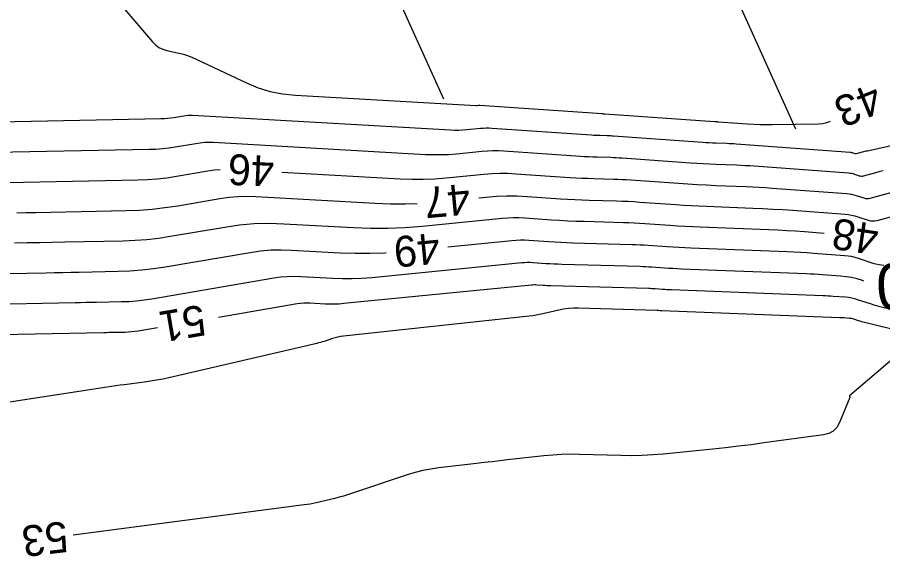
# Model space of a CAD drawing. Extents: x 2384780 to 2405861, y 547869 to 573706.
# Drawn here: x 2390042.5 to 2390098.5, y 552502.2 to 552537.2 of the extents above; entities that cross this region are included whole.
import ezdxf

# ---------------------------------------------------------------- set-up
doc = ezdxf.new("R2010")
doc.units = 0
for name, color, linetype in [('Old_Level_60', 7, 'Continuous'), ('Old_Level_61', 7, 'Continuous'), ('Prop Buffer Zone 1', 7, 'Continuous'), ('Prop Buffer Zone 2', 7, 'Continuous')]:
    doc.layers.add(name, color=color, linetype=linetype)

msp = doc.modelspace()

# ---------------------------------------------------------------- linework, layer by layer
at = {"layer": 'Old_Level_60'}
for points in [[(2390045.25325, 552542.6145), (2390051.23925, 552535.585), (2390051.4325, 552535.3905), (2390051.649, 552535.2345), (2390051.8885, 552535.11675), (2390052.151, 552535.03725), (2390053.046, 552534.84075), (2390053.236, 552534.79325), (2390053.4225, 552534.73575), (2390053.6055, 552534.66775), (2390053.78525, 552534.58975), (2390057.30825, 552532.93775), (2390058.073, 552532.622), (2390058.857, 552532.383), (2390059.66025, 552532.22075), (2390060.48325, 552532.135), (2390072.1665, 552531.47075), (2390072.19275, 552531.46975), (2390072.21875, 552531.46975), (2390072.245, 552531.47075), (2390072.271, 552531.47275), (2390072.35625, 552531.48125), (2390072.3745, 552531.48275), (2390072.39275, 552531.48325), (2390072.411, 552531.48325), (2390072.42925, 552531.4825), (2390080.36275, 552530.9395), (2390080.379, 552530.93825), (2390080.39525, 552530.9375), (2390080.4115, 552530.93675), (2390080.42775, 552530.93625), (2390080.481, 552530.93475), (2390080.4925, 552530.9345), (2390080.50375, 552530.934), (2390080.51525, 552530.93325), (2390080.5265, 552530.9325), (2390087.6275, 552530.42825), (2390087.6525, 552530.42675), (2390087.67725, 552530.42525), (2390087.70225, 552530.424), (2390087.72725, 552530.42275), (2390087.809, 552530.41975), (2390087.8265, 552530.419), (2390087.844, 552530.418), (2390087.8615, 552530.417), (2390087.87875, 552530.41575), (2390089.775, 552530.27525), (2390090.1815, 552530.24975), (2390090.588, 552530.2335), (2390090.995, 552530.22625), (2390091.40225, 552530.22825), (2390094.369, 552530.27575), (2390094.64625, 552530.29975), (2390094.91125, 552530.3625), (2390095.15575, 552530.461)], [(2390038.079, 552530.3515), (2390051.799, 552530.61675), (2390052.00125, 552530.6245), (2390052.20275, 552530.63975), (2390052.4035, 552530.6625), (2390052.60375, 552530.69275), (2390053.25625, 552530.80425), (2390053.39625, 552530.82425), (2390053.53675, 552530.836), (2390053.67775, 552530.84), (2390053.81925, 552530.836), (2390070.53675, 552529.88525), (2390070.80275, 552529.87525), (2390071.0685, 552529.8755), (2390071.33425, 552529.88625), (2390071.5995, 552529.9075), (2390072.466, 552529.993), (2390072.65175, 552530.0075), (2390072.8375, 552530.01425), (2390073.0235, 552530.013), (2390073.2095, 552530.00425), (2390079.6595, 552529.56275), (2390079.80125, 552529.55375), (2390079.94275, 552529.54625), (2390080.0845, 552529.54025), (2390080.22625, 552529.5355), (2390080.6895, 552529.5225), (2390080.78875, 552529.51925), (2390080.888, 552529.51475), (2390080.98725, 552529.50925), (2390081.08625, 552529.50275), (2390086.8525, 552529.0935), (2390087.06975, 552529.079), (2390087.28725, 552529.066), (2390087.5045, 552529.055), (2390087.72225, 552529.04575), (2390088.433, 552529.01825), (2390088.58525, 552529.0115), (2390088.7375, 552529.00375), (2390088.8895, 552528.9945), (2390089.04175, 552528.98375), (2390096.43325, 552528.43625), (2390096.47475, 552528.432), (2390096.516, 552528.425), (2390096.5565, 552528.4155), (2390096.59675, 552528.4035), (2390096.72675, 552528.36025), (2390096.75475, 552528.353), (2390096.783, 552528.35), (2390096.811, 552528.35125), (2390096.8395, 552528.35675), (2390097.2185, 552528.4585), (2390097.29975, 552528.47975), (2390097.3815, 552528.50025), (2390097.46325, 552528.51975), (2390097.54525, 552528.5385), (2390103.19, 552529.7935)], [(2390041.80525, 552526.47925), (2390050.2785, 552526.64325), (2390050.907, 552526.667), (2390051.533, 552526.7145), (2390052.157, 552526.78525), (2390052.779, 552526.8795), (2390054.8065, 552527.22575), (2390055.2415, 552527.2875), (2390055.61925, 552527.3195)], [(2390059.61375, 552527.15), (2390067.27725, 552526.71425), (2390068.023, 552526.68625), (2390068.768, 552526.68725), (2390069.5125, 552526.7175), (2390070.2565, 552526.7765), (2390072.6855, 552527.0165), (2390073.206, 552527.057), (2390073.727, 552527.07575), (2390074.2485, 552527.07275), (2390074.77, 552527.048), (2390078.25325, 552526.8095), (2390078.6455, 552526.78475), (2390079.038, 552526.76375), (2390079.4305, 552526.747), (2390079.82325, 552526.734), (2390081.10675, 552526.698), (2390081.38175, 552526.68875), (2390081.6565, 552526.67675), (2390081.93125, 552526.6615), (2390082.20575, 552526.6435), (2390085.30275, 552526.42375), (2390085.9045, 552526.38325), (2390086.50675, 552526.348), (2390087.10925, 552526.31725), (2390087.71175, 552526.2915), (2390089.681, 552526.21525), (2390090.103, 552526.197), (2390090.5245, 552526.175), (2390090.946, 552526.14925), (2390091.36725, 552526.12), (2390096.20675, 552525.7615), (2390096.36225, 552525.74525), (2390096.516, 552525.7195), (2390096.66775, 552525.684), (2390096.8175, 552525.63925), (2390097.30375, 552525.477), (2390097.40825, 552525.45), (2390097.51325, 552525.439), (2390097.6185, 552525.44375), (2390097.7245, 552525.46425), (2390099.1405, 552525.844)], [(2390042.42975, 552524.519), (2390043.049, 552524.53125), (2390043.66825, 552524.54325), (2390049.51825, 552524.65625), (2390050.35975, 552524.68825), (2390051.19825, 552524.75175), (2390052.034, 552524.8465), (2390052.8665, 552524.97275), (2390055.5815, 552525.43625), (2390056.16425, 552525.519), (2390056.74875, 552525.5685), (2390057.33525, 552525.585), (2390057.9235, 552525.568), (2390065.6475, 552525.12875), (2390066.633, 552525.09175), (2390067.61775, 552525.09325), (2390068.38475, 552525.12425)], [(2390072.368, 552525.486), (2390072.85025, 552525.53375), (2390073.51075, 552525.58525), (2390074.17175, 552525.609), (2390074.83325, 552525.60525), (2390075.49525, 552525.57375), (2390077.658, 552525.42575), (2390078.1215, 552525.39625), (2390078.5855, 552525.3715), (2390079.0495, 552525.3515), (2390079.51375, 552525.33625), (2390081.28275, 552525.28675), (2390081.66175, 552525.274), (2390082.04075, 552525.25725), (2390082.41925, 552525.2365), (2390082.79775, 552525.21175), (2390085.1205, 552525.04675), (2390085.61825, 552525.0135), (2390086.11625, 552524.984), (2390086.6145, 552524.95875), (2390087.113, 552524.9375), (2390090.127, 552524.8205), (2390090.77275, 552524.79275), (2390091.418, 552524.759), (2390092.063, 552524.71975), (2390092.70775, 552524.675), (2390096.0935, 552524.42425), (2390096.306, 552524.402), (2390096.516, 552524.3665), (2390096.72325, 552524.31825), (2390096.928, 552524.257), (2390097.59225, 552524.03525), (2390097.735, 552523.99875), (2390097.87825, 552523.9835), (2390098.02225, 552523.99), (2390098.167, 552524.01825), (2390100.3685, 552524.60825)], [(2390094.7385, 552523.17875), (2390093.4615, 552523.2735), (2390092.88675, 552523.3135), (2390092.31175, 552523.34825), (2390091.7365, 552523.37825), (2390091.161, 552523.40325), (2390086.71725, 552523.5755), (2390086.2215, 552523.59675), (2390085.726, 552523.62175), (2390085.2305, 552523.651), (2390084.7355, 552523.68425), (2390083.1185, 552523.799), (2390082.77175, 552523.82175), (2390082.425, 552523.84075), (2390082.078, 552523.856), (2390081.731, 552523.86775), (2390079.1895, 552523.93875), (2390078.661, 552523.95625), (2390078.133, 552523.979), (2390077.605, 552524.00725), (2390077.07725, 552524.04075), (2390075.354, 552524.1585), (2390074.985, 552524.17625), (2390074.616, 552524.17825), (2390074.24725, 552524.165), (2390073.879, 552524.13625), (2390068.69225, 552523.6235), (2390067.5805, 552523.5355), (2390066.46775, 552523.4905), (2390065.354, 552523.489), (2390064.2395, 552523.53075), (2390059.742, 552523.7865), (2390058.78, 552523.814), (2390057.82075, 552523.7875), (2390056.86475, 552523.7065), (2390055.91175, 552523.571), (2390052.38325, 552522.9685), (2390051.62575, 552522.85375), (2390050.8655, 552522.7675), (2390050.10275, 552522.70975), (2390049.33725, 552522.68075), (2390045.546, 552522.60725), (2390044.7335, 552522.5915), (2390043.921, 552522.57575), (2390043.10875, 552522.56), (2390042.29625, 552522.544)], [(2390093.63475, 552521.913), (2390093.20575, 552521.939), (2390092.7765, 552521.96125), (2390092.347, 552521.97975), (2390086.094, 552522.22225), (2390085.71475, 552522.2385), (2390085.3355, 552522.25775), (2390084.9565, 552522.28), (2390084.5775, 552522.3055), (2390083.34, 552522.39325), (2390083.07475, 552522.41075), (2390082.8095, 552522.42525), (2390082.54375, 552522.437), (2390082.27825, 552522.446), (2390078.46725, 552522.55275), (2390078.0735, 552522.56575), (2390077.68025, 552522.58275), (2390077.287, 552522.6035), (2390076.894, 552522.6285), (2390075.61025, 552522.71625), (2390075.33525, 552522.7295), (2390075.0605, 552522.731), (2390074.78575, 552522.72125), (2390074.51125, 552522.69975), (2390070.356, 552522.289)], [(2390066.374, 552521.91225), (2390066.28125, 552521.905), (2390065.318, 552521.866), (2390064.354, 552521.86475), (2390063.389, 552521.90075), (2390060.23575, 552522.08025), (2390059.56125, 552522.0995), (2390058.88875, 552522.08075), (2390058.21825, 552522.024), (2390057.55025, 552521.92925), (2390052.05375, 552520.99075), (2390051.29425, 552520.8755), (2390050.53225, 552520.789), (2390049.7675, 552520.73125), (2390049, 552520.702), (2390046.48875, 552520.6535), (2390045.9505, 552520.643), (2390045.41225, 552520.6325), (2390044.87425, 552520.622), (2390044.336, 552520.6115), (2390039.33525, 552520.51275)], [(2390098.6095, 552521.101), (2390098.29475, 552521.13425), (2390097.98175, 552521.21475), (2390096.96125, 552521.555), (2390096.74125, 552521.621), (2390096.51825, 552521.67275), (2390096.2925, 552521.71075), (2390096.064, 552521.73475), (2390094.0635, 552521.883), (2390093.63475, 552521.913)], [(2390098.822, 552518.311), (2390098.2685, 552518.4485), (2390098.15025, 552518.479), (2390098.03275, 552518.512), (2390097.91575, 552518.547), (2390097.7995, 552518.5845), (2390096.9085, 552518.88175), (2390096.71625, 552518.93925), (2390096.52175, 552518.98475), (2390096.32475, 552519.01775), (2390096.12525, 552519.03875), (2390095.333, 552519.0975), (2390095.16325, 552519.10925), (2390094.99325, 552519.1195), (2390094.82325, 552519.1285), (2390094.65325, 552519.13575), (2390084.84775, 552519.516), (2390084.701, 552519.52225), (2390084.5545, 552519.52975), (2390084.408, 552519.53825), (2390084.2615, 552519.54825), (2390083.78325, 552519.582), (2390083.68075, 552519.58875), (2390083.57825, 552519.5945), (2390083.4755, 552519.599), (2390083.37275, 552519.6025), (2390077.02275, 552519.78025), (2390076.89875, 552519.7845), (2390076.77475, 552519.78975), (2390076.65075, 552519.79625), (2390076.527, 552519.80425), (2390076.1225, 552519.83175), (2390076.036, 552519.836), (2390075.94925, 552519.8365), (2390075.86275, 552519.8335), (2390075.77625, 552519.82675), (2390063.61675, 552518.6245), (2390063.318, 552518.60075), (2390063.01925, 552518.58875), (2390062.72025, 552518.5885), (2390062.421, 552518.5995), (2390061.443, 552518.65525), (2390061.23375, 552518.66125), (2390061.02525, 552518.6555), (2390060.81725, 552518.63775), (2390060.61, 552518.6085), (2390055.49725, 552517.73525)], [(2390099.04675, 552516.9845), (2390097.35, 552517.4055), (2390097.25375, 552517.4305), (2390097.158, 552517.45725), (2390097.063, 552517.48575), (2390096.96825, 552517.51625), (2390096.66, 552517.61925), (2390096.59375, 552517.639), (2390096.52625, 552517.65475), (2390096.45825, 552517.66625), (2390096.38925, 552517.6735), (2390096.03775, 552517.6995), (2390095.9625, 552517.70475), (2390095.887, 552517.70925), (2390095.81175, 552517.71325), (2390095.73625, 552517.7165), (2390084.2245, 552518.16275), (2390084.19425, 552518.164), (2390084.164, 552518.16575), (2390084.13375, 552518.1675), (2390084.1035, 552518.1695), (2390084.005, 552518.1765), (2390083.98375, 552518.17775), (2390083.9625, 552518.179), (2390083.9415, 552518.18), (2390083.92025, 552518.18075), (2390078.81325, 552518.32375), (2390078.49325, 552518.3225), (2390078.175, 552518.30125), (2390077.859, 552518.25975), (2390077.54475, 552518.198), (2390076.522, 552517.963), (2390076.30225, 552517.916), (2390076.0815, 552517.8755), (2390075.8595, 552517.8415), (2390075.6365, 552517.81425), (2390063.59225, 552516.51625), (2390063.41575, 552516.4925), (2390063.24125, 552516.4595), (2390063.069, 552516.41725), (2390062.8985, 552516.36575)], [(2390051.55425, 552517.062), (2390050.30775, 552516.84925), (2390050.089, 552516.816), (2390049.8695, 552516.79125), (2390049.64925, 552516.7745), (2390049.42825, 552516.766), (2390048.705, 552516.752), (2390048.55, 552516.749), (2390048.395, 552516.746), (2390048.24, 552516.743), (2390048.085, 552516.74), (2390040.2605, 552516.58575)], [(2390062.8985, 552516.36575), (2390062.345, 552516.18225), (2390062.226, 552516.1445), (2390062.10625, 552516.10925), (2390061.98575, 552516.077), (2390061.8645, 552516.04725), (2390052.28425, 552513.825), (2390051.892, 552513.739), (2390051.498, 552513.66275), (2390051.102, 552513.59625), (2390050.7045, 552513.5395), (2390049.40275, 552513.3695), (2390049.124, 552513.33225), (2390048.8455, 552513.29375), (2390048.567, 552513.2535), (2390048.28875, 552513.212), (2390040.826, 552512.07625)], [(2390099.44325, 552515.263), (2390096.3845, 552512.65225), (2390096.3765, 552512.64325), (2390096.373, 552512.6335), (2390096.374, 552512.6235), (2390096.37975, 552512.61275), (2390096.406, 552512.57725), (2390096.4105, 552512.5695), (2390096.41275, 552512.5615), (2390096.4125, 552512.55325), (2390096.41, 552512.5445), (2390095.73125, 552510.91625), (2390095.557, 552510.60475), (2390095.32575, 552510.3675), (2390095.037, 552510.205), (2390094.691, 552510.117), (2390090.83425, 552509.59475), (2390090.00725, 552509.48625), (2390089.1795, 552509.38475), (2390088.351, 552509.29025), (2390087.5215, 552509.203), (2390084.3185, 552508.879), (2390083.63175, 552508.82075), (2390082.94425, 552508.78475), (2390082.256, 552508.77125), (2390081.56675, 552508.78)], [(2390081.56675, 552508.78), (2390078.881, 552508.858), (2390078.30575, 552508.8645), (2390077.7315, 552508.85075), (2390077.158, 552508.81675), (2390076.5855, 552508.7625), (2390074.235, 552508.49775), (2390073.7315, 552508.44075), (2390073.22775, 552508.38325), (2390072.72425, 552508.32525), (2390072.221, 552508.2665), (2390069.781, 552507.98125), (2390069.261, 552507.907), (2390068.74675, 552507.80675), (2390068.2385, 552507.68025), (2390067.73575, 552507.52775), (2390063.8665, 552506.2455), (2390063.59225, 552506.158), (2390063.316, 552506.077), (2390063.038, 552506.00225), (2390062.75825, 552505.934), (2390061.8415, 552505.72125), (2390061.6445, 552505.67825), (2390061.44675, 552505.64), (2390061.248, 552505.6065), (2390061.0485, 552505.578), (2390046.09125, 552503.625)]]:
    msp.add_lwpolyline(points, dxfattribs=at)
at = {"layer": 'Old_Level_61'}
for points in [[(2390039.94225, 552528.41525), (2390051.03875, 552528.63), (2390051.454, 552528.64575), (2390051.868, 552528.677), (2390052.28025, 552528.72375), (2390052.69125, 552528.78625), (2390054.03125, 552529.015), (2390054.319, 552529.05575), (2390054.6075, 552529.08025), (2390054.897, 552529.08825), (2390055.18725, 552529.08), (2390068.907, 552528.29975), (2390069.413, 552528.28075), (2390069.91825, 552528.2815), (2390070.42325, 552528.30175), (2390070.928, 552528.342), (2390072.57575, 552528.50475), (2390072.92875, 552528.53225), (2390073.28225, 552528.545), (2390073.636, 552528.543), (2390073.98975, 552528.52625), (2390078.9565, 552528.18625), (2390079.22325, 552528.16925), (2390079.49025, 552528.155), (2390079.7575, 552528.1435), (2390080.02475, 552528.13475), (2390080.89825, 552528.11025), (2390081.08525, 552528.104), (2390081.27225, 552528.09575), (2390081.45925, 552528.0855), (2390081.646, 552528.07325), (2390086.07775, 552527.7585), (2390086.48725, 552527.73125), (2390086.897, 552527.707), (2390087.307, 552527.68625), (2390087.717, 552527.6685), (2390089.057, 552527.61675), (2390089.344, 552527.60425), (2390089.631, 552527.58925), (2390089.91775, 552527.572), (2390090.2045, 552527.552), (2390096.32, 552527.099), (2390096.4185, 552527.0885), (2390096.516, 552527.07225), (2390096.61225, 552527.04975), (2390096.707, 552527.02125), (2390097.01525, 552526.9185), (2390097.0815, 552526.9015), (2390097.148, 552526.8945), (2390097.21475, 552526.8975), (2390097.282, 552526.9105), (2390098.1795, 552527.15125), (2390098.37225, 552527.20175), (2390098.56525, 552527.25025)], [(2390097.31425, 552520.09175), (2390097.2175, 552520.124), (2390096.86925, 552520.2285), (2390096.5165, 552520.31075), (2390096.15925, 552520.37075), (2390095.7975, 552520.40875), (2390094.609, 552520.49675), (2390094.35425, 552520.5145), (2390094.0995, 552520.53), (2390093.8445, 552520.54325), (2390093.58925, 552520.55425), (2390085.471, 552520.869), (2390085.208, 552520.8805), (2390084.945, 552520.89375), (2390084.68225, 552520.90925), (2390084.4195, 552520.92675), (2390083.56175, 552520.98775), (2390083.37775, 552520.99975), (2390083.19375, 552521.01), (2390083.00975, 552521.018), (2390082.8255, 552521.02425), (2390077.745, 552521.1665), (2390077.48625, 552521.175), (2390077.2275, 552521.18625), (2390076.969, 552521.2), (2390076.7105, 552521.21625), (2390075.8665, 552521.274), (2390075.6855, 552521.28275), (2390075.505, 552521.28375), (2390075.32425, 552521.27725), (2390075.14375, 552521.26325), (2390065.43025, 552520.303), (2390064.79975, 552520.253), (2390064.16875, 552520.2275), (2390063.537, 552520.2265), (2390062.905, 552520.25025), (2390060.8395, 552520.36775), (2390060.3975, 552520.3805), (2390059.957, 552520.36825), (2390059.51775, 552520.331), (2390059.08, 552520.26875), (2390051.18075, 552518.92), (2390050.69175, 552518.84575), (2390050.201, 552518.79), (2390049.7085, 552518.75275), (2390049.21425, 552518.734), (2390047.59675, 552518.70275), (2390047.25025, 552518.696), (2390046.90375, 552518.68925), (2390046.557, 552518.6825), (2390046.2105, 552518.67575), (2390039.86225, 552518.5505)]]:
    msp.add_lwpolyline(points, dxfattribs=at)
at = {"layer": 'Prop Buffer Zone 1'}
msp.add_lwpolyline([(2390079.876, 552558.44225), (2390085.18275, 552547.05975), (2390092.88653, 552529.94684)], dxfattribs=at)
at = {"layer": 'Prop Buffer Zone 2'}
msp.add_lwpolyline([(2390065.53175, 552541.99075), (2390070.07489, 552531.89857)], dxfattribs=at)

# ---------------------------------------------------------------- texts
at = {"layer": 'Old_Level_60'}
for s, rotation, p in [('43', 202.166825, (2390097.97, 552532.974)), ('46', 177.572181, (2390059.13825, 552528.2)), ('47', 185.191356, (2390071.71425, 552526.41475)), ('48', 171.507433, (2390098.36, 552523.74075)), ('49', 185.403814, (2390069.74525, 552523.22725)), ('51', 189.690114, (2390054.475, 552518.57525)), ('53', 186.774131, (2390045.62625, 552504.53675))]:
    msp.add_text(s, height=2, rotation=rotation, dxfattribs=at).set_placement(p)
at = {"layer": 'Old_Level_61'}
msp.add_text('50', height=3, rotation=182.787989, dxfattribs=at).set_placement((2390102.4925, 552521.38825))

doc.saveas('drawing.dxf')
